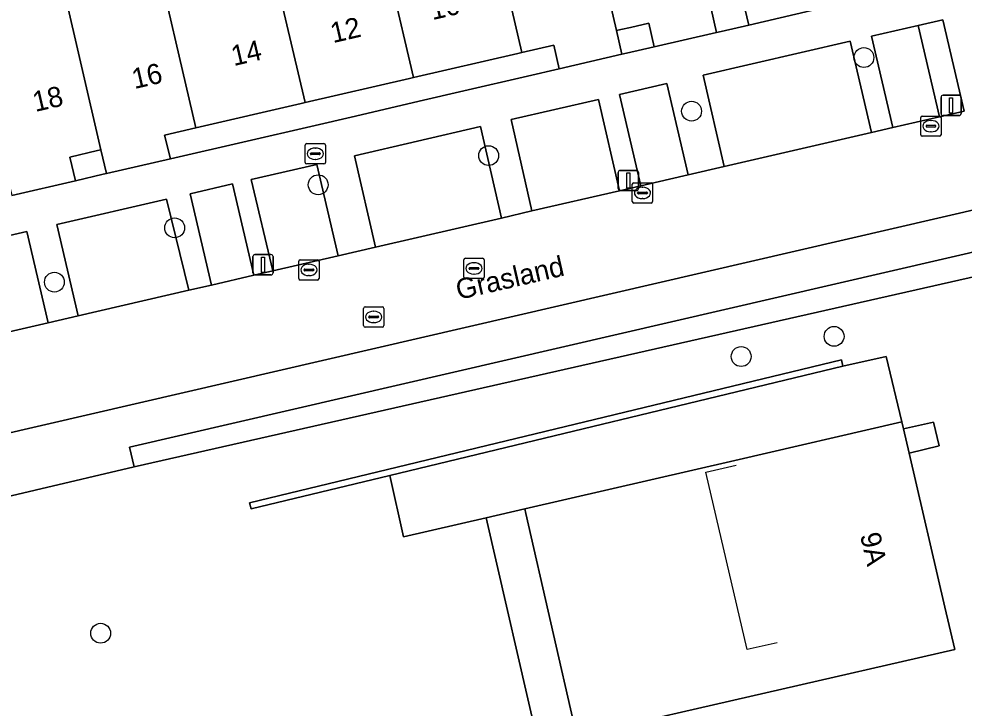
# Model space of a CAD drawing. Extents: x 156412 to 157779, y 382335 to 383768.
# Drawn here: x 157051.2 to 157097.83, y 383143.63 to 383177.64 of the extents above; entities that cross this region are included whole.
import ezdxf

# ---------------------------------------------------------------- set-up
doc = ezdxf.new("R2010")
doc.units = 0
for name, color, linetype in [('IMGEO_Boom', 7, 'Continuous'), ('IMGEO_Brandkraan', 7, 'Continuous'), ('IMGEO_Erf', 7, 'Continuous'), ('IMGEO_Groenvoorziening', 7, 'Continuous'), ('IMGEO_Haag', 7, 'Continuous'), ('IMGEO_Hek', 7, 'Continuous'), ('IMGEO_Kolk', 7, 'Continuous'), ('IMGEO_Lichtmast', 7, 'Continuous'), ('IMGEO_Muur', 7, 'Continuous'), ('IMGEO_Openbare_ruimte_label', 7, 'Continuous'), ('IMGEO_Pand', 7, 'Continuous'), ('IMGEO_Pand_nummerreeks', 7, 'Continuous'), ('IMGEO_Parkeervlak_open', 7, 'Continuous'), ('IMGEO_Rijbaan_lokaal_gesloten', 7, 'Continuous'), ('IMGEO_Rioolput', 7, 'Continuous'), ('IMGEO_Terreindeel_open', 7, 'Continuous'), ('IMGEO_Voetpad_halfverhard', 7, 'Continuous'), ('IMGEO_Voetpad_op_trap', 7, 'Continuous'), ('IMGEO_Voetpad_open', 7, 'Continuous')]:
    doc.layers.add(name, color=color, linetype=linetype)

msp = doc.modelspace()

# ---------------------------------------------------------------- linework, layer by layer
at = {"layer": 'IMGEO_Boom'}
for centre in [(157092.888, 383175.736), (157084.386, 383173.088), (157074.375, 383170.896), (157065.964, 383169.456), (157058.883, 383167.33), (157052.95, 383164.652), (157091.419, 383161.976), (157086.833, 383160.98), (157055.232, 383147.325)]:
    msp.add_circle(centre, 0.489, dxfattribs=at)
at = {"layer": 'IMGEO_Brandkraan'}
for p, q in [((157065.322, 383170.563), (157065.322, 383171.415)), ((157065.397, 383171.489), (157066.249, 383171.489)), ((157066.323, 383171.415), (157066.323, 383170.563)), ((157065.581, 383170.983), (157065.581, 383170.995)), ((157066.019, 383170.946), (157065.621, 383170.946)), ((157065.624, 383171.032), (157066.022, 383171.032)), ((157065.81, 383171.269), (157065.835, 383171.269)), ((157066.065, 383170.995), (157066.065, 383170.983)), ((157066.249, 383170.489), (157065.397, 383170.489)), ((157065.833, 383170.709), (157065.808, 383170.709))]:
    msp.add_line(p, q, dxfattribs=at)
for points in [[(157065.322, 383170.563), (157065.322, 383171.415)], [(157065.397, 383171.489), (157066.249, 383171.489)], [(157066.323, 383171.415), (157066.323, 383170.563)], [(157066.249, 383170.489), (157065.397, 383170.489)]]:
    msp.add_lwpolyline(points, dxfattribs=at)
for centre, radius, start, end in [((157065.399, 383171.413), 0.0765, 91.552, 178.448), ((157065.399, 383171.413), 0.0765, 91.552, 178.448), ((157066.247, 383171.413), 0.0765, 1.552, 88.448), ((157066.247, 383171.413), 0.0765, 1.552, 88.448), ((157065.621, 383170.992), 0.0403, 85.8775, 175.7526), ((157065.618, 383170.982), 0.0366, 178.938, 274.7102), ((157066.022, 383170.989), 0.043, 264.8664, 352.4533), ((157066.026, 383170.994), 0.0386, 1.7309, 96.639), ((157065.399, 383170.565), 0.0765, 181.552, 268.448), ((157065.399, 383170.565), 0.0765, 181.552, 268.448), ((157066.247, 383170.565), 0.0765, 271.552, 358.448), ((157066.247, 383170.565), 0.0765, 271.552, 358.448)]:
    msp.add_arc(centre, radius, start, end, dxfattribs=at)
for centre, major_axis, ratio, start_param, end_param in [((157065.809, 383170.989), (-0.387, 0.002), 0.722429, 4.712389, 7.853982), ((157065.834, 383170.989), (-0.39, 0.002), 0.717154, 1.570796, 4.712389)]:
    msp.add_ellipse(centre, major_axis=major_axis, ratio=ratio, start_param=start_param, end_param=end_param, dxfattribs=at)
at = {"layer": 'IMGEO_Erf'}
for points in [[(157085.354, 383178.142), (157085.624, 383176.972), (157085.839, 383177.022), (157087.205, 383177.336), (157086.933, 383178.505), (157085.902, 383178.268), (157085.567, 383178.191)], [(157080.676, 383177.065), (157080.946, 383175.895), (157081.169, 383175.947), (157082.545, 383176.263), (157082.273, 383177.432), (157081.373, 383177.225), (157080.897, 383177.116)], [(157070.941, 383173.585), (157073.147, 383174.097), (157076.288, 383174.818), (157077.859, 383175.178), (157077.591, 383176.348), (157076.018, 383175.983), (157075.813, 383175.936), (157070.671, 383174.748), (157070.466, 383174.701), (157065.322, 383173.513), (157065.117, 383173.465), (157059.924, 383172.266), (157058.382, 383171.91), (157058.675, 383170.739), (157062.456, 383171.611), (157065.595, 383172.338), (157067.8, 383172.849)], [(157055.248, 383171.183), (157055.078, 383171.142), (157053.719, 383170.817), (157053.991, 383169.648), (157055.349, 383169.973), (157055.518, 383170.012)]]:
    msp.add_lwpolyline(points, close=True, dxfattribs=at)
at = {"layer": 'IMGEO_Groenvoorziening'}
for points in [[(157099.395, 383166.395), (157056.651, 383156.504), (157056.885, 383155.534), (157099.819, 383165.265)], [(157099.819, 383165.265), (157056.885, 383155.534), (157047.107, 383153.236), (157034.173, 383150.285), (157034.262, 383149.546), (157033.952, 383147.511), (157033.211, 383143.847)]]:
    msp.add_lwpolyline(points, dxfattribs=at)
msp.add_lwpolyline([(157074.258, 383153.026), (157070.175, 383152.086), (157069.501, 383155.111), (157062.656, 383153.459), (157062.582, 383153.768), (157091.778, 383160.816), (157091.852, 383160.507), (157093.992, 383160.99), (157094.762, 383157.75), (157094.843, 383157.404), (157096.322, 383157.747), (157096.594, 383156.57), (157095.119, 383156.216), (157096.888, 383148.614), (157097.375, 383146.519), (157078.728, 383142.24), (157076.83, 383141.804)], close=True, dxfattribs=at)
msp.add_arc((157080.822, 383177.38), 40.868, 293.6321, 313.1894, dxfattribs=at)
at = {"layer": 'IMGEO_Haag'}
msp.add_lwpolyline([(157099.395, 383166.395), (157056.651, 383156.504), (157056.885, 383155.534), (157099.819, 383165.265)], dxfattribs=at)
at = {"layer": 'IMGEO_Hek'}
msp.add_lwpolyline([(157088.612, 383146.859), (157087.122, 383146.515), (157085.093, 383155.267), (157086.582, 383155.611)], dxfattribs=at)
at = {"layer": 'IMGEO_Kolk'}
for p, q in [((157095.695, 383171.924), (157095.695, 383172.776)), ((157095.77, 383172.85), (157096.622, 383172.85)), ((157096.696, 383172.776), (157096.696, 383171.924)), ((157095.954, 383172.344), (157095.954, 383172.356)), ((157096.392, 383172.307), (157095.994, 383172.307)), ((157095.997, 383172.393), (157096.395, 383172.393)), ((157096.183, 383172.63), (157096.208, 383172.63)), ((157096.438, 383172.356), (157096.438, 383172.344)), ((157096.622, 383171.85), (157095.77, 383171.85)), ((157096.206, 383172.07), (157096.181, 383172.07)), ((157081.463, 383168.63), (157081.463, 383169.482)), ((157081.538, 383169.556), (157082.39, 383169.556)), ((157082.464, 383169.482), (157082.464, 383168.63)), ((157081.722, 383169.05), (157081.722, 383169.062)), ((157082.16, 383169.013), (157081.762, 383169.013)), ((157081.765, 383169.099), (157082.163, 383169.099)), ((157081.951, 383169.336), (157081.976, 383169.336)), ((157082.206, 383169.062), (157082.206, 383169.05)), ((157082.39, 383168.556), (157081.538, 383168.556)), ((157081.974, 383168.776), (157081.949, 383168.776)), ((157065.081, 383165.756), (157065.933, 383165.756)), ((157065.006, 383164.83), (157065.006, 383165.682)), ((157065.265, 383165.25), (157065.265, 383165.262)), ((157065.308, 383165.299), (157065.706, 383165.299)), ((157065.494, 383165.536), (157065.519, 383165.536)), ((157065.749, 383165.262), (157065.749, 383165.25)), ((157066.007, 383165.682), (157066.007, 383164.83)), ((157065.703, 383165.213), (157065.305, 383165.213)), ((157065.517, 383164.976), (157065.492, 383164.976)), ((157065.933, 383164.756), (157065.081, 383164.756))]:
    msp.add_line(p, q, dxfattribs=at)
for points in [[(157095.695, 383171.924), (157095.695, 383172.776)], [(157095.77, 383172.85), (157096.622, 383172.85)], [(157096.696, 383172.776), (157096.696, 383171.924)], [(157096.622, 383171.85), (157095.77, 383171.85)], [(157081.463, 383168.63), (157081.463, 383169.482)], [(157081.538, 383169.556), (157082.39, 383169.556)], [(157082.464, 383169.482), (157082.464, 383168.63)], [(157082.39, 383168.556), (157081.538, 383168.556)], [(157065.081, 383165.756), (157065.933, 383165.756)], [(157065.006, 383164.83), (157065.006, 383165.682)], [(157066.007, 383165.682), (157066.007, 383164.83)], [(157065.933, 383164.756), (157065.081, 383164.756)]]:
    msp.add_lwpolyline(points, dxfattribs=at)
for centre, radius, start, end in [((157095.772, 383172.774), 0.0765, 91.552, 178.448), ((157095.772, 383172.774), 0.0765, 91.552, 178.448), ((157096.62, 383172.774), 0.0765, 1.552, 88.448), ((157096.62, 383172.774), 0.0765, 1.552, 88.448), ((157095.994, 383172.353), 0.0403, 85.8775, 175.7526), ((157095.991, 383172.343), 0.0366, 178.938, 274.7102), ((157096.395, 383172.35), 0.043, 264.8664, 352.4533), ((157096.399, 383172.355), 0.0386, 1.7309, 96.639), ((157095.772, 383171.926), 0.0765, 181.552, 268.448), ((157095.772, 383171.926), 0.0765, 181.552, 268.448), ((157096.62, 383171.926), 0.0765, 271.552, 358.448), ((157096.62, 383171.926), 0.0765, 271.552, 358.448), ((157081.54, 383169.48), 0.0765, 91.552, 178.448), ((157081.54, 383169.48), 0.0765, 91.552, 178.448), ((157082.388, 383169.48), 0.0765, 1.552, 88.448), ((157082.388, 383169.48), 0.0765, 1.552, 88.448), ((157081.762, 383169.059), 0.0403, 85.8775, 175.7526), ((157081.759, 383169.049), 0.0366, 178.938, 274.7102), ((157082.163, 383169.056), 0.043, 264.8664, 352.4533), ((157082.167, 383169.061), 0.0386, 1.7309, 96.639), ((157081.54, 383168.632), 0.0765, 181.552, 268.448), ((157081.54, 383168.632), 0.0765, 181.552, 268.448), ((157082.388, 383168.632), 0.0765, 271.552, 358.448), ((157082.388, 383168.632), 0.0765, 271.552, 358.448), ((157065.083, 383165.68), 0.0765, 91.552, 178.448), ((157065.083, 383165.68), 0.0765, 91.552, 178.448), ((157065.931, 383165.68), 0.0765, 1.552, 88.448), ((157065.931, 383165.68), 0.0765, 1.552, 88.448), ((157065.305, 383165.259), 0.0403, 85.8775, 175.7526), ((157065.302, 383165.249), 0.0366, 178.938, 274.7102), ((157065.706, 383165.256), 0.043, 264.8664, 352.4533), ((157065.71, 383165.261), 0.0386, 1.7309, 96.639), ((157065.083, 383164.832), 0.0765, 181.552, 268.448), ((157065.083, 383164.832), 0.0765, 181.552, 268.448), ((157065.931, 383164.832), 0.0765, 271.552, 358.448), ((157065.931, 383164.832), 0.0765, 271.552, 358.448)]:
    msp.add_arc(centre, radius, start, end, dxfattribs=at)
for centre, major_axis, ratio, start_param, end_param in [((157096.182, 383172.35), (-0.387, 0.002), 0.722429, 4.712389, 7.853982), ((157096.207, 383172.35), (-0.39, 0.002), 0.717154, 1.570796, 4.712389), ((157081.95, 383169.056), (-0.387, 0.002), 0.722429, 4.712389, 7.853982), ((157081.975, 383169.056), (-0.39, 0.002), 0.717154, 1.570796, 4.712389), ((157065.493, 383165.256), (-0.387, 0.002), 0.722429, 4.712389, 7.853982), ((157065.518, 383165.256), (-0.39, 0.002), 0.717154, 1.570796, 4.712389)]:
    msp.add_ellipse(centre, major_axis=major_axis, ratio=ratio, start_param=start_param, end_param=end_param, dxfattribs=at)
at = {"layer": 'IMGEO_Lichtmast'}
for p, q in [((157096.694, 383172.972), (157096.694, 383173.772)), ((157096.694, 383173.772), (157096.694, 383172.972)), ((157096.794, 383173.872), (157097.584, 383173.872)), ((157097.584, 383173.872), (157096.794, 383173.872)), ((157097.684, 383173.772), (157097.684, 383172.972)), ((157097.684, 383172.972), (157097.684, 383173.772)), ((157097.584, 383172.872), (157096.794, 383172.872)), ((157096.794, 383172.872), (157097.584, 383172.872)), ((157080.771, 383169.268), (157080.771, 383170.068)), ((157080.771, 383170.068), (157080.771, 383169.268)), ((157080.871, 383170.168), (157081.661, 383170.168)), ((157081.661, 383170.168), (157080.871, 383170.168)), ((157081.761, 383170.068), (157081.761, 383169.268)), ((157081.761, 383169.268), (157081.761, 383170.068)), ((157081.661, 383169.168), (157080.871, 383169.168)), ((157080.871, 383169.168), (157081.661, 383169.168)), ((157062.746, 383165.11), (157062.746, 383165.91)), ((157062.746, 383165.91), (157062.746, 383165.11)), ((157062.846, 383166.01), (157063.636, 383166.01)), ((157063.636, 383166.01), (157062.846, 383166.01)), ((157063.736, 383165.91), (157063.736, 383165.11)), ((157063.736, 383165.11), (157063.736, 383165.91)), ((157063.636, 383165.01), (157062.846, 383165.01)), ((157062.846, 383165.01), (157063.636, 383165.01))]:
    msp.add_line(p, q, dxfattribs=at)
for points in [[(157097.114, 383173.747), (157097.264, 383173.747), (157097.264, 383172.997), (157097.114, 383172.997), (157097.114, 383173.747)], [(157081.191, 383170.043), (157081.341, 383170.043), (157081.341, 383169.293), (157081.191, 383169.293), (157081.191, 383170.043)], [(157063.166, 383165.885), (157063.316, 383165.885), (157063.316, 383165.135), (157063.166, 383165.135), (157063.166, 383165.885)]]:
    msp.add_lwpolyline(points, dxfattribs=at)
for centre, start, end in [((157096.794, 383173.772), 90, 180), ((157096.794, 383173.772), 90, 180), ((157097.584, 383173.772), 0, 90), ((157097.584, 383173.772), 360, 90), ((157096.794, 383172.972), 180, 270), ((157096.794, 383172.972), 180, 270), ((157097.584, 383172.972), 270, 0), ((157097.584, 383172.972), 270, 0), ((157080.871, 383170.068), 90, 180), ((157080.871, 383170.068), 90, 180), ((157081.661, 383170.068), 0, 90), ((157081.661, 383170.068), 360, 90), ((157080.871, 383169.268), 180, 270), ((157080.871, 383169.268), 180, 270), ((157081.661, 383169.268), 270, 0), ((157081.661, 383169.268), 270, 0), ((157062.846, 383165.91), 90, 180), ((157062.846, 383165.91), 90, 180), ((157063.636, 383165.91), 0, 90), ((157063.636, 383165.91), 360, 90), ((157062.846, 383165.11), 180, 270), ((157062.846, 383165.11), 180, 270), ((157063.636, 383165.11), 270, 0), ((157063.636, 383165.11), 270, 0)]:
    msp.add_arc(centre, 0.1, start, end, dxfattribs=at)
at = {"layer": 'IMGEO_Muur'}
msp.add_lwpolyline([(157091.852, 383160.507), (157091.778, 383160.816), (157062.582, 383153.768), (157062.656, 383153.459), (157069.501, 383155.111)], close=True, dxfattribs=at)
at = {"layer": 'IMGEO_Pand'}
for points in [[(157077.873, 383189.202), (157074.985, 383188.535), (157073.966, 383192.952), (157072.017, 383192.503), (157073.666, 383185.377), (157073.822, 383185.413), (157076.018, 383175.983), (157077.591, 383176.348), (157077.859, 383175.178), (157080.946, 383175.895), (157080.676, 383177.065)], [(157087.365, 383190.764), (157082.688, 383189.684), (157085.354, 383178.142), (157085.567, 383178.191), (157085.902, 383178.268), (157086.933, 383178.505), (157087.205, 383177.336), (157090.302, 383178.05), (157090.032, 383179.217)], [(157082.688, 383189.684), (157082.55, 383190.283), (157077.873, 383189.202), (157080.676, 383177.065), (157080.897, 383177.116), (157081.373, 383177.225), (157082.273, 383177.432), (157082.545, 383176.263), (157085.624, 383176.972), (157085.354, 383178.142)], [(157070.671, 383174.748), (157075.813, 383175.936), (157076.018, 383175.983), (157073.822, 383185.413), (157073.666, 383185.377), (157068.463, 383184.175)], [(157057.745, 383181.699), (157057.989, 383181.755), (157057.404, 383184.288), (157052.483, 383183.15), (157055.248, 383171.183), (157055.518, 383170.012), (157058.675, 383170.739), (157058.382, 383171.91), (157059.924, 383172.266)], [(157070.671, 383174.748), (157068.463, 383184.175), (157063.104, 383182.937), (157065.322, 383173.513), (157070.466, 383174.701)], [(157052.483, 383183.15), (157047.807, 383182.069), (157050.573, 383170.089), (157050.843, 383168.92), (157053.991, 383169.648), (157053.719, 383170.817), (157055.078, 383171.142), (157055.248, 383171.183)], [(157063.104, 383182.937), (157059.129, 383182.018), (157057.989, 383181.755), (157057.745, 383181.699), (157059.924, 383172.266), (157065.117, 383173.465), (157065.322, 383173.513)], [(157076.156, 383153.463), (157076.207, 383153.238), (157078.68, 383142.45), (157078.728, 383142.24), (157097.375, 383146.519), (157096.888, 383148.614), (157095.119, 383156.216), (157094.843, 383157.404), (157094.762, 383157.75), (157086.526, 383155.852)]]:
    msp.add_lwpolyline(points, close=True, dxfattribs=at)
at = {"layer": 'IMGEO_Parkeervlak_open'}
for points in [[(157095.561, 383177.315), (157093.258, 383176.783), (157094.31, 383172.281), (157096.611, 383172.813)], [(157092.216, 383176.542), (157084.964, 383174.866), (157085.995, 383170.358), (157093.263, 383172.038)], [(157083.171, 383174.451), (157080.836, 383173.912), (157081.88, 383169.406), (157084.216, 383169.946)], [(157079.802, 383173.673), (157075.483, 383172.675), (157076.513, 383168.165), (157080.825, 383169.162)], [(157073.97, 383172.325), (157067.753, 383170.888), (157068.798, 383166.381), (157075.006, 383167.816)], [(157065.899, 383170.46), (157062.652, 383169.709), (157063.723, 383165.207), (157066.949, 383165.953)], [(157061.732, 383169.496), (157059.643, 383169.014), (157060.699, 383164.508), (157062.794, 383164.992)], [(157058.484, 383168.746), (157053.073, 383167.495), (157054.13, 383162.988), (157059.575, 383164.248)], [(157051.594, 383167.153), (157046.81, 383166.048), (157047.855, 383161.537), (157052.638, 383162.644)]]:
    msp.add_lwpolyline(points, close=True, dxfattribs=at)
at = {"layer": 'IMGEO_Rijbaan_lokaal_gesloten'}
for points in [[(157097.832, 383173.095), (157096.611, 383172.813), (157094.31, 383172.281), (157093.263, 383172.038), (157085.995, 383170.358), (157084.216, 383169.946), (157081.88, 383169.406), (157080.825, 383169.162), (157076.513, 383168.165), (157075.006, 383167.816), (157068.798, 383166.381), (157066.949, 383165.953), (157063.723, 383165.207), (157062.794, 383164.992), (157060.699, 383164.508), (157059.575, 383164.248), (157054.13, 383162.988), (157052.638, 383162.644), (157047.855, 383161.537), (157046.772, 383161.287), (157045.248, 383161.23), (157045.323, 383160.912)], [(156976.978, 383145.145), (156978.188, 383140.425), (156980.132, 383140.879), (157098.962, 383168.364)]]:
    msp.add_lwpolyline(points, dxfattribs=at)
at = {"layer": 'IMGEO_Rioolput'}
for p, q in [((157073.15, 383164.902), (157073.15, 383165.754)), ((157073.225, 383165.828), (157074.077, 383165.828)), ((157074.151, 383165.754), (157074.151, 383164.902)), ((157073.409, 383165.322), (157073.409, 383165.334)), ((157073.847, 383165.285), (157073.449, 383165.285)), ((157073.452, 383165.371), (157073.85, 383165.371)), ((157073.638, 383165.608), (157073.663, 383165.608)), ((157073.893, 383165.334), (157073.893, 383165.322)), ((157074.077, 383164.828), (157073.225, 383164.828)), ((157073.661, 383165.048), (157073.636, 383165.048)), ((157068.278, 383163.432), (157069.13, 383163.432)), ((157068.203, 383162.506), (157068.203, 383163.358)), ((157068.462, 383162.926), (157068.462, 383162.938)), ((157068.505, 383162.975), (157068.903, 383162.975)), ((157068.691, 383163.212), (157068.716, 383163.212)), ((157068.946, 383162.938), (157068.946, 383162.926)), ((157069.204, 383163.358), (157069.204, 383162.506)), ((157068.9, 383162.889), (157068.502, 383162.889)), ((157068.714, 383162.652), (157068.689, 383162.652)), ((157069.13, 383162.432), (157068.278, 383162.432))]:
    msp.add_line(p, q, dxfattribs=at)
for points in [[(157073.15, 383164.902), (157073.15, 383165.754)], [(157073.225, 383165.828), (157074.077, 383165.828)], [(157074.151, 383165.754), (157074.151, 383164.902)], [(157074.077, 383164.828), (157073.225, 383164.828)], [(157068.278, 383163.432), (157069.13, 383163.432)], [(157068.203, 383162.506), (157068.203, 383163.358)], [(157069.204, 383163.358), (157069.204, 383162.506)], [(157069.13, 383162.432), (157068.278, 383162.432)]]:
    msp.add_lwpolyline(points, dxfattribs=at)
for centre, radius, start, end in [((157073.227, 383165.752), 0.0765, 91.552, 178.448), ((157073.227, 383165.752), 0.0765, 91.552, 178.448), ((157074.075, 383165.752), 0.0765, 1.552, 88.448), ((157074.075, 383165.752), 0.0765, 1.552, 88.448), ((157073.449, 383165.331), 0.0403, 85.8775, 175.7526), ((157073.446, 383165.321), 0.0366, 178.938, 274.7102), ((157073.85, 383165.328), 0.043, 264.8664, 352.4533), ((157073.854, 383165.333), 0.0386, 1.7309, 96.639), ((157073.227, 383164.904), 0.0765, 181.552, 268.448), ((157073.227, 383164.904), 0.0765, 181.552, 268.448), ((157074.075, 383164.904), 0.0765, 271.552, 358.448), ((157074.075, 383164.904), 0.0765, 271.552, 358.448), ((157068.28, 383163.356), 0.0765, 91.552, 178.448), ((157068.28, 383163.356), 0.0765, 91.552, 178.448), ((157069.128, 383163.356), 0.0765, 1.552, 88.448), ((157069.128, 383163.356), 0.0765, 1.552, 88.448), ((157068.502, 383162.935), 0.0403, 85.8775, 175.7526), ((157068.499, 383162.925), 0.0366, 178.938, 274.7102), ((157068.903, 383162.932), 0.043, 264.8664, 352.4533), ((157068.907, 383162.937), 0.0386, 1.7309, 96.639), ((157068.28, 383162.508), 0.0765, 181.552, 268.448), ((157068.28, 383162.508), 0.0765, 181.552, 268.448), ((157069.128, 383162.508), 0.0765, 271.552, 358.448), ((157069.128, 383162.508), 0.0765, 271.552, 358.448)]:
    msp.add_arc(centre, radius, start, end, dxfattribs=at)
for centre, major_axis, ratio, start_param, end_param in [((157073.637, 383165.328), (-0.387, 0.002), 0.722429, 4.712389, 7.853982), ((157073.662, 383165.328), (-0.39, 0.002), 0.717154, 1.570796, 4.712389), ((157068.69, 383162.932), (-0.387, 0.002), 0.722429, 4.712389, 7.853982), ((157068.715, 383162.932), (-0.39, 0.002), 0.717154, 1.570796, 4.712389)]:
    msp.add_ellipse(centre, major_axis=major_axis, ratio=ratio, start_param=start_param, end_param=end_param, dxfattribs=at)
at = {"layer": 'IMGEO_Terreindeel_open'}
msp.add_lwpolyline([(157095.119, 383156.216), (157096.594, 383156.57), (157096.322, 383157.747), (157094.843, 383157.404)], close=True, dxfattribs=at)
at = {"layer": 'IMGEO_Voetpad_halfverhard'}
msp.add_arc((157080.822, 383177.38), 40.868, 293.6321, 313.1894, dxfattribs=at)
at = {"layer": 'IMGEO_Voetpad_op_trap'}
msp.add_lwpolyline([(157076.207, 383153.238), (157076.156, 383153.463), (157074.258, 383153.026), (157076.83, 383141.804), (157078.728, 383142.24), (157078.68, 383142.45)], close=True, dxfattribs=at)
at = {"layer": 'IMGEO_Voetpad_open'}
for points in [[(157090.302, 383178.05), (157087.205, 383177.336), (157085.839, 383177.022), (157085.624, 383176.972), (157082.545, 383176.263), (157081.169, 383175.947), (157080.946, 383175.895), (157077.859, 383175.178), (157076.288, 383174.818), (157073.147, 383174.097), (157070.941, 383173.585), (157067.8, 383172.849), (157065.595, 383172.338), (157062.456, 383171.611), (157058.675, 383170.739), (157055.518, 383170.012), (157055.349, 383169.973), (157053.991, 383169.648), (157050.843, 383168.92)], [(157083.171, 383174.451), (157084.216, 383169.946), (157085.995, 383170.358), (157084.964, 383174.866), (157092.216, 383176.542), (157093.263, 383172.038), (157094.31, 383172.281), (157093.258, 383176.783), (157095.561, 383177.315), (157096.79, 383177.599), (157097.832, 383173.095)], [(157046.81, 383166.048), (157051.594, 383167.153), (157052.638, 383162.644), (157054.13, 383162.988), (157053.073, 383167.495), (157058.484, 383168.746), (157059.575, 383164.248), (157060.699, 383164.508), (157059.643, 383169.014), (157061.732, 383169.496), (157062.794, 383164.992), (157063.723, 383165.207), (157062.652, 383169.709), (157065.899, 383170.46), (157066.949, 383165.953), (157068.798, 383166.381), (157067.753, 383170.888), (157073.97, 383172.325), (157075.006, 383167.816), (157076.513, 383168.165), (157075.483, 383172.675), (157079.802, 383173.673), (157080.825, 383169.162), (157081.88, 383169.406), (157080.836, 383173.912), (157083.171, 383174.451)]]:
    msp.add_lwpolyline(points, dxfattribs=at)
for points in [[(157096.79, 383177.599), (157095.561, 383177.315), (157096.611, 383172.813), (157097.832, 383173.095)], [(157032.105, 383150.853), (157032.335, 383149.866), (157034.262, 383149.546), (157034.173, 383150.285), (157034.053, 383151.294), (157046.855, 383154.243), (157047.107, 383153.236), (157056.885, 383155.534), (157056.651, 383156.504), (157099.395, 383166.395), (157098.962, 383168.364), (156980.132, 383140.879), (156978.188, 383140.425), (156976.585, 383140.05), (156974.653, 383139.714), (156975.12, 383137.633), (156977.146, 383138.108), (156980.504, 383138.895), (156981.737, 383139.184), (156989.359, 383140.97), (156989.583, 383139.981), (156991.556, 383140.436), (156991.321, 383141.408)], [(157094.762, 383157.75), (157093.992, 383160.99), (157091.852, 383160.507), (157069.501, 383155.111), (157070.175, 383152.086), (157074.258, 383153.026), (157076.156, 383153.463), (157086.526, 383155.852)]]:
    msp.add_lwpolyline(points, close=True, dxfattribs=at)

# ---------------------------------------------------------------- texts
at = {"layer": 'IMGEO_Openbare_ruimte_label'}
msp.add_text('Grasland', height=1, rotation=12.9388, dxfattribs=at).set_placement((157072.887, 383163.774))
at = {"layer": 'IMGEO_Pand_nummerreeks'}
for s, rotation, p in [('10', 13.0277, (157071.6, 383177.58)), ('12', 13.0277, (157066.695, 383176.444)), ('14', 13.0291, (157061.8, 383175.312)), ('16', 13.0291, (157056.901, 383174.178)), ('18', 13.0291, (157052.005, 383173.046)), ('9A', 283.0974, (157092.691, 383152.175))]:
    msp.add_text(s, height=1, rotation=rotation, dxfattribs=at).set_placement(p)

doc.saveas('drawing.dxf')
